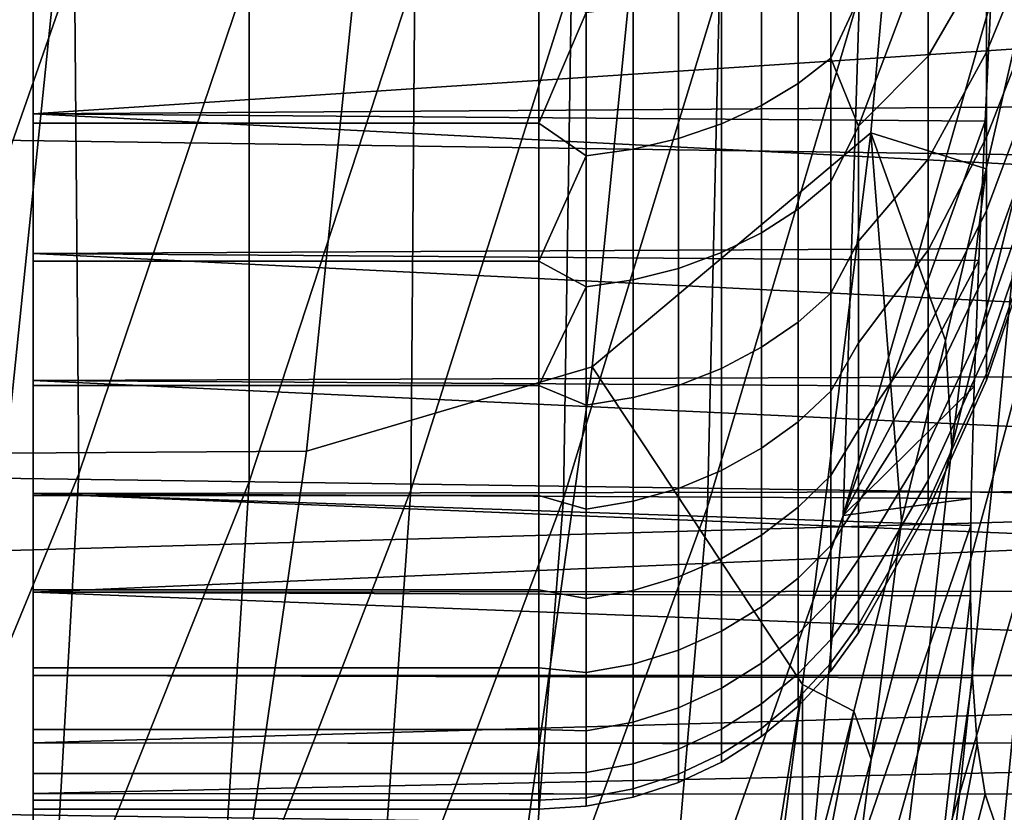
# Model space of a CAD drawing. Header units: metres. Extents: x -166 to 33, y -71 to 34.
# Tile 266 of 332: x 29.33 to 30.63, y -3.1 to -2.06. Entities that reach past the tile are written whole.
import ezdxf

# ---------------------------------------------------------------- set-up
doc = ezdxf.new("R2010")
doc.units = ezdxf.units.M
doc.layers.add('solid_12208131', color=7, linetype='CONTINUOUS')

msp = doc.modelspace()

# ---------------------------------------------------------------- linework, layer by layer
at = {"layer": 'solid_12208131'}
for points in [[(31.133202, -2.240872, 136.449997), (-0.094224, -1.793446, 136.449997), (-0.1715, -0.895804, 136.449997), (31.19112, -1.793244, 136.449997)], [(-0.119684, -2.701131, 136.199997), (31.341158, -1.805306, 136.199997), (31.418739, -0.902858, 136.199997), (-0.248465, -1.803227, 136.199997)], [(29.169907, -2.645459, 162.401703), (29.402304, -1.981091, 161.433289), (29.405586, -1.305546, 161.936615), (29.158617, -1.973199, 163.198822)], [(29.407936, -2.656101, 160.631775), (29.633526, -1.989067, 159.668182), (29.641972, -1.310819, 160.161911), (29.402304, -1.981091, 161.433289)], [(29.633587, -2.666861, 158.86235), (29.852625, -1.997134, 157.903687), (29.866009, -1.316152, 158.387772), (29.633526, -1.989067, 159.668182)], [(29.847208, -2.677749, 157.093643), (30.059944, -2.005301, 156.140015), (30.078047, -1.321549, 156.61441), (29.852625, -1.997134, 157.903687)], [(30.049141, -2.688776, 155.325836), (30.255827, -2.013576, 154.377365), (30.278433, -1.327017, 154.842056), (30.059944, -2.005301, 156.140015)], [(30.239744, -2.699951, 153.559128), (30.440634, -2.021964, 152.615906), (30.467529, -1.332559, 153.070847), (30.255827, -2.013576, 154.377365)], [(30.087076, -2.514437, 49.133167), (30.170589, -1.678781, 49.121826), (30.5208, -1.4717, 53.119671), (30.455946, -2.204703, 53.12804)], [(30.5208, -1.4717, 53.119671), (30.658285, -2.036712, 55.504734), (30.608393, -2.252475, 55.14616), (30.455946, -2.204703, 53.12804)], [(29.709143, -2.626146, 45.128918), (29.799341, -1.753442, 45.116024), (30.170589, -1.678781, 49.121826), (30.087076, -2.514437, 49.133167)], [(29.401522, -1.755137, 41.102161), (29.312027, -2.628839, 41.115639), (28.876747, -2.667912, 37.099495), (28.968021, -1.781198, 37.085026)], [(29.401522, -1.755137, 41.102161), (29.799341, -1.753442, 45.116024), (29.709143, -2.626146, 45.128918), (29.312027, -2.628839, 41.115639)], [(31.062485, -2.687047, 136.449997), (-0.036286, -2.241207, 136.449997), (-0.094224, -1.793446, 136.449997), (31.133202, -2.240872, 136.449997)], [(0.06018, -3.591479, 136.199997), (31.212185, -2.70363, 136.199997), (31.341158, -1.805306, 136.199997), (-0.119684, -2.701131, 136.199997)], [(30.608696, -1.828293, 146.697723), (30.608696, -1.97031, 146.859085), (30.531868, -2.103495, 146.751541), (30.531868, -1.951878, 146.579269)], [(30.608696, -1.97031, 150.040909), (30.608696, -1.828293, 150.202271), (30.531868, -1.951878, 150.320724), (30.531868, -2.103495, 150.148453)], [(30.608696, -2.098131, 147.031906), (30.608696, -1.97031, 146.859085), (30.669142, -1.832109, 146.970673), (30.669142, -1.950965, 147.131378)], [(30.608696, -1.97031, 150.040909), (30.608696, -2.098131, 149.868088), (30.669142, -1.950965, 149.768616), (30.669142, -1.832109, 149.929321)], [(30.657284, -2.242808, 55.74651), (30.740278, -1.899982, 56.388248), (30.706236, -2.326566, 56.459415), (30.617521, -2.659826, 55.828159)], [(30.402805, -1.927469, 146.259964), (30.402805, -2.106252, 146.43132), (30.359795, -2.139524, 146.399429), (30.359795, -1.957916, 146.225372)], [(30.402805, -2.106252, 150.468674), (30.402805, -1.927469, 150.64003), (30.359795, -1.957916, 150.674622), (30.359795, -2.139524, 150.500565)], [(30.402805, -1.927469, 146.259964), (30.43944, -2.027046, 146.422974), (30.402805, -2.106252, 146.43132)], [(30.402805, -2.106252, 150.468674), (30.43944, -2.027031, 150.477051), (30.402805, -1.927469, 150.64003)], [(30.402805, -2.106252, 146.43132), (30.43944, -2.027046, 146.422974), (30.531868, -1.951878, 146.579269), (30.43944, -2.196, 146.607346)], [(30.402805, -2.106252, 150.468674), (30.43944, -2.195986, 150.292664), (30.531868, -1.951878, 150.320724), (30.43944, -2.027031, 150.477051)], [(30.531868, -1.951878, 146.579269), (30.531868, -2.103495, 146.751541), (30.43944, -2.196, 146.607346)], [(30.531868, -2.103495, 150.148453), (30.531868, -1.951878, 150.320724), (30.43944, -2.195986, 150.292664)], [(30.608696, -2.210835, 147.214951), (30.608696, -2.098131, 147.031906), (30.669142, -1.950965, 147.131378), (30.669142, -2.055763, 147.301575)], [(30.608696, -2.098131, 149.868088), (30.608696, -2.210835, 149.685043), (30.669142, -2.055763, 149.598419), (30.669142, -1.950965, 149.768616)], [(30.359795, -1.957916, 146.225372), (30.359795, -2.139524, 146.399429), (30.311329, -2.168624, 146.371536), (30.311329, -1.984546, 146.195114)], [(30.359795, -2.139524, 150.500565), (30.359795, -1.957916, 150.674622), (30.311329, -1.984546, 150.70488), (30.311329, -2.168624, 150.528458)], [(29.34763, -1.992635, 146.075256), (29.34763, -2.179662, 146.175888), (29.34763, -1.978884, 145.999191)], [(31.035196, -2.068186, 146.074051), (31.037935, -2.054574, 146.062271), (29.34763, -1.978884, 145.999191), (29.34763, -2.179662, 146.175888)], [(29.34763, -1.992635, 150.824738), (29.34763, -1.978884, 150.900818), (29.34763, -2.179662, 150.724106)], [(30.606936, -2.189251, 150.714874), (29.34763, -2.179662, 150.724106), (29.34763, -1.978884, 150.900818), (30.614422, -2.031739, 150.857178)], [(30.608696, -1.97031, 146.859085), (30.608696, -2.098131, 147.031906), (30.531868, -2.239956, 146.93605), (30.531868, -2.103495, 146.751541)], [(30.608696, -2.098131, 149.868088), (30.608696, -1.97031, 150.040909), (30.531868, -2.103495, 150.148453), (30.531868, -2.239956, 149.963943)], [(29.137293, -3.314281, 161.694214), (29.407936, -2.656101, 160.631775), (29.402304, -1.981091, 161.433289), (29.169907, -2.645459, 162.401703)], [(30.016487, -1.992633, 150.824738), (29.34763, -1.992635, 150.824738), (29.34763, -2.192039, 150.642029), (30.016487, -2.192023, 150.642044)], [(29.34763, -1.992635, 146.075256), (29.34763, -2.192039, 146.25798), (29.34763, -2.179662, 146.175888)], [(29.34763, -2.192039, 150.642029), (29.34763, -1.992635, 150.824738), (29.34763, -2.179662, 150.724106)], [(30.016487, -1.992645, 146.075272), (30.016487, -2.192034, 146.257965), (29.34763, -2.192039, 146.25798), (29.34763, -1.992635, 146.075256)], [(29.370043, -3.327683, 159.920792), (29.633587, -2.666861, 158.86235), (29.633526, -1.989067, 159.668182), (29.407936, -2.656101, 160.631775)], [(30.079336, -2.045471, 150.774109), (30.016487, -1.992633, 150.824738), (30.016487, -2.192023, 150.642044)], [(30.079336, -2.045471, 146.1259), (30.016487, -2.192034, 146.257965), (30.016487, -1.992645, 146.075272)], [(30.311329, -1.984546, 146.195114), (30.311329, -2.168624, 146.371536), (30.258175, -2.19309, 146.348099), (30.258175, -2.006936, 146.169678)], [(30.311329, -2.168624, 150.528458), (30.311329, -1.984546, 150.70488), (30.258175, -2.006936, 150.730316), (30.258175, -2.19309, 150.55191)], [(30.419374, -2.711286, 151.793671), (30.614422, -2.031739, 150.857178), (30.616497, -1.988383, 150.893112), (30.440634, -2.021964, 152.615906)], [(29.5905, -3.341239, 158.147964), (29.847208, -2.677749, 157.093643), (29.852625, -1.997134, 157.903687), (29.633587, -2.666861, 158.86235)], [(29.799011, -3.354961, 156.3759), (30.049141, -2.688776, 155.325836), (30.059944, -2.005301, 156.140015), (29.847208, -2.677749, 157.093643)], [(29.995926, -3.368862, 154.604828), (30.239744, -2.699951, 153.559128), (30.255827, -2.013576, 154.377365), (30.049141, -2.688776, 155.325836)], [(30.258175, -2.006936, 146.169678), (30.258175, -2.19309, 146.348099), (30.20118, -2.212534, 146.329453), (30.20118, -2.024729, 146.14946)], [(30.258175, -2.19309, 150.55191), (30.258175, -2.006936, 150.730316), (30.20118, -2.024729, 150.750534), (30.20118, -2.212534, 150.570541)], [(30.20118, -2.024729, 146.14946), (30.20118, -2.212534, 146.329453), (30.141251, -2.226645, 146.315933), (30.141251, -2.037642, 146.134781)], [(30.20118, -2.212534, 150.570541), (30.20118, -2.024729, 150.750534), (30.141251, -2.037642, 150.765213), (30.141251, -2.226645, 150.584061)], [(30.181608, -3.382955, 152.834915), (30.419374, -2.711286, 151.793671), (30.440634, -2.021964, 152.615906), (30.239744, -2.699951, 153.559128)], [(30.419374, -2.711286, 151.793671), (30.606936, -2.189251, 150.714874), (30.614422, -2.031739, 150.857178)], [(30.141251, -2.037642, 146.134781), (30.141251, -2.226645, 146.315933), (30.079336, -2.235201, 146.307739), (30.079336, -2.045471, 146.1259)], [(30.141251, -2.226645, 150.584061), (30.141251, -2.037642, 150.765213), (30.079336, -2.045471, 150.774109), (30.079336, -2.235201, 150.59227)], [(30.608393, -2.252475, 55.14616), (30.658285, -2.036712, 55.504734), (30.657284, -2.242808, 55.74651), (30.563152, -2.620764, 55.105568)], [(30.079336, -2.045471, 146.1259), (30.079336, -2.235201, 146.307739), (30.016487, -2.192034, 146.257965)], [(30.079336, -2.235201, 150.59227), (30.079336, -2.045471, 150.774109), (30.016487, -2.192023, 150.642044)], [(30.608696, -2.307609, 147.406891), (30.608696, -2.210835, 147.214951), (30.669142, -2.055763, 147.301575), (30.669142, -2.14575, 147.480057)], [(30.608696, -2.210835, 149.685043), (30.608696, -2.307609, 149.493103), (30.669142, -2.14575, 149.419937), (30.669142, -2.055763, 149.598419)], [(31.014381, -2.168107, 146.164871), (31.035196, -2.068186, 146.074051), (29.34763, -2.179662, 146.175888)], [(30.402805, -2.106252, 146.43132), (30.402805, -2.269861, 146.617218), (30.359795, -2.305717, 146.588257), (30.359795, -2.139524, 146.399429)], [(30.402805, -2.269861, 150.282791), (30.402805, -2.106252, 150.468674), (30.359795, -2.139524, 150.500565), (30.359795, -2.305717, 150.311737)], [(30.402805, -2.106252, 146.43132), (30.43944, -2.196, 146.607346), (30.402805, -2.269861, 146.617218)], [(30.402805, -2.269861, 150.282791), (30.43944, -2.195986, 150.292664), (30.402805, -2.106252, 150.468674)], [(30.531868, -2.239956, 146.93605), (30.43944, -2.348241, 146.805756), (30.43944, -2.196, 146.607346), (30.531868, -2.103495, 146.751541)], [(30.531868, -2.239956, 149.963943), (30.531868, -2.103495, 150.148453), (30.43944, -2.195986, 150.292664), (30.43944, -2.348229, 150.094269)], [(30.608696, -2.098131, 147.031906), (30.608696, -2.210835, 147.214951), (30.531868, -2.360278, 147.13147), (30.531868, -2.239956, 146.93605)], [(30.608696, -2.210835, 149.685043), (30.608696, -2.098131, 149.868088), (30.531868, -2.239956, 149.963943), (30.531868, -2.360278, 149.768524)], [(30.359795, -2.139524, 146.399429), (30.359795, -2.305717, 146.588257), (30.311329, -2.337077, 146.562943), (30.311329, -2.168624, 146.371536)], [(30.359795, -2.305717, 150.311737), (30.359795, -2.139524, 150.500565), (30.311329, -2.168624, 150.528458), (30.311329, -2.337077, 150.337051)], [(30.608696, -2.387758, 147.606354), (30.608696, -2.307609, 147.406891), (30.669142, -2.14575, 147.480057), (30.669142, -2.220277, 147.665527)], [(30.608696, -2.307609, 149.493103), (30.608696, -2.387758, 149.293655), (30.669142, -2.220277, 149.234467), (30.669142, -2.14575, 149.419937)], [(30.993061, -2.264252, 146.260101), (31.014381, -2.168107, 146.164871), (29.34763, -2.179662, 146.175888)], [(30.311329, -2.168624, 146.371536), (30.311329, -2.337077, 146.562943), (30.258175, -2.363444, 146.541656), (30.258175, -2.19309, 146.348099)], [(30.311329, -2.337077, 150.337051), (30.311329, -2.168624, 150.528458), (30.258175, -2.19309, 150.55191), (30.258175, -2.363444, 150.358353)], [(29.34763, -2.192039, 146.25798), (29.34763, -2.364554, 146.368805), (29.34763, -2.179662, 146.175888)], [(30.97142, -2.356228, 146.359375), (30.993061, -2.264252, 146.260101), (29.34763, -2.179662, 146.175888), (29.34763, -2.364554, 146.368805)], [(29.34763, -2.192039, 150.642029), (29.34763, -2.179662, 150.724106), (29.34763, -2.364554, 150.531189)], [(30.598677, -2.373832, 150.520615), (29.34763, -2.364554, 150.531189), (29.34763, -2.179662, 150.724106), (30.606936, -2.189251, 150.714874)], [(30.016487, -2.192023, 150.642044), (29.34763, -2.192039, 150.642029), (29.34763, -2.374731, 150.442642), (30.016487, -2.37473, 150.442657)], [(30.016487, -2.192034, 146.257965), (30.016487, -2.374739, 146.457367), (29.34763, -2.374731, 146.457352), (29.34763, -2.192039, 146.25798)], [(29.34763, -2.192039, 146.25798), (29.34763, -2.374731, 146.457352), (29.34763, -2.364554, 146.368805)], [(29.34763, -2.374731, 150.442642), (29.34763, -2.192039, 150.642029), (29.34763, -2.364554, 150.531189)], [(30.079336, -2.235201, 150.59227), (30.016487, -2.192023, 150.642044), (30.016487, -2.37473, 150.442657)], [(30.079336, -2.235201, 146.307739), (30.016487, -2.374739, 146.457367), (30.016487, -2.192034, 146.257965)], [(30.258175, -2.19309, 146.348099), (30.258175, -2.363444, 146.541656), (30.20118, -2.384398, 146.524734), (30.20118, -2.212534, 146.329453)], [(30.258175, -2.363444, 150.358353), (30.258175, -2.19309, 150.55191), (30.20118, -2.212534, 150.570541), (30.20118, -2.384398, 150.375259)], [(30.402805, -2.417114, 150.083679), (30.43944, -2.348229, 150.094269), (30.43944, -2.195986, 150.292664), (30.402805, -2.269861, 150.282791)], [(30.402805, -2.417114, 146.816315), (30.402805, -2.269861, 146.617218), (30.43944, -2.196, 146.607346), (30.43944, -2.348241, 146.805756)], [(30.419374, -2.711286, 151.793671), (30.598677, -2.373832, 150.520615), (30.606936, -2.189251, 150.714874)], [(30.087076, -2.514437, 49.133167), (30.455946, -2.204703, 53.12804), (30.365477, -2.934958, 53.139713)], [(30.20118, -2.212534, 146.329453), (30.20118, -2.384398, 146.524734), (30.141251, -2.399606, 146.512451), (30.141251, -2.226645, 146.315933)], [(30.20118, -2.384398, 150.375259), (30.20118, -2.212534, 150.570541), (30.141251, -2.226645, 150.584061), (30.141251, -2.399606, 150.387543)], [(30.455946, -2.204703, 53.12804), (30.496418, -2.719057, 54.427139), (30.433506, -2.970197, 54.066959), (30.365477, -2.934958, 53.139713)], [(30.455946, -2.204703, 53.12804), (30.608393, -2.252475, 55.14616), (30.554577, -2.479847, 54.786961)], [(30.455946, -2.204703, 53.12804), (30.554577, -2.479847, 54.786961), (30.496418, -2.719057, 54.427139)], [(30.608696, -2.210835, 147.214951), (30.608696, -2.307609, 147.406891), (30.531868, -2.463594, 147.33638), (30.531868, -2.360278, 147.13147)], [(30.608696, -2.307609, 149.493103), (30.608696, -2.210835, 149.685043), (30.531868, -2.360278, 149.768524), (30.531868, -2.463594, 149.563614)], [(30.141251, -2.226645, 146.315933), (30.141251, -2.399606, 146.512451), (30.079336, -2.408825, 146.505005), (30.079336, -2.235201, 146.307739)], [(30.141251, -2.399606, 150.387543), (30.141251, -2.226645, 150.584061), (30.079336, -2.235201, 150.59227), (30.079336, -2.408825, 150.394989)], [(30.608696, -2.450702, 147.81189), (30.608696, -2.387758, 147.606354), (30.669142, -2.220277, 147.665527), (30.669142, -2.278806, 147.856644)], [(30.608696, -2.387758, 149.293655), (30.608696, -2.450702, 149.08812), (30.669142, -2.278806, 149.04335), (30.669142, -2.220277, 149.234467)], [(30.079336, -2.235201, 146.307739), (30.079336, -2.408825, 146.505005), (30.016487, -2.374739, 146.457367)], [(30.079336, -2.408825, 150.394989), (30.079336, -2.235201, 150.59227), (30.016487, -2.37473, 150.442657)], [(30.531868, -2.360278, 147.13147), (30.43944, -2.48261, 147.016678), (30.43944, -2.348241, 146.805756), (30.531868, -2.239956, 146.93605)], [(30.531868, -2.360278, 149.768524), (30.531868, -2.239956, 149.963943), (30.43944, -2.348229, 150.094269), (30.43944, -2.4826, 149.883347)], [(30.979031, -3.131101, 136.449997), (0.034456, -2.687503, 136.449997), (-0.036286, -2.241207, 136.449997), (31.062485, -2.687047, 136.449997)], [(30.563152, -2.620764, 55.105568), (30.657284, -2.242808, 55.74651), (30.617521, -2.659826, 55.828159), (30.517567, -3.027161, 55.198162)], [(30.554577, -2.479847, 54.786961), (30.608393, -2.252475, 55.14616), (30.563152, -2.620764, 55.105568)], [(30.402805, -2.269861, 146.617218), (30.402805, -2.417114, 146.816315), (30.359795, -2.455297, 146.790512), (30.359795, -2.305717, 146.588257)], [(30.402805, -2.417114, 150.083679), (30.402805, -2.269861, 150.282791), (30.359795, -2.305717, 150.311737), (30.359795, -2.455297, 150.109497)], [(30.608696, -2.495989, 148.022018), (30.608696, -2.450702, 147.81189), (30.669142, -2.278806, 147.856644), (30.669142, -2.320917, 148.052032)], [(30.608696, -2.450702, 149.08812), (30.608696, -2.495989, 148.877975), (30.669142, -2.320917, 148.847961), (30.669142, -2.278806, 149.04335)], [(30.359795, -2.305717, 146.588257), (30.359795, -2.455297, 146.790512), (30.311329, -2.488692, 146.767944), (30.311329, -2.337077, 146.562943)], [(30.359795, -2.455297, 150.109497), (30.359795, -2.305717, 150.311737), (30.311329, -2.337077, 150.337051), (30.311329, -2.488692, 150.132065)], [(30.608696, -2.307609, 147.406891), (30.608696, -2.387758, 147.606354), (30.531868, -2.54916, 147.549332), (30.531868, -2.463594, 147.33638)], [(30.608696, -2.387758, 149.293655), (30.608696, -2.307609, 149.493103), (30.531868, -2.463594, 149.563614), (30.531868, -2.54916, 149.350677)], [(30.617521, -2.659826, 55.828159), (30.706236, -2.326566, 56.459415), (30.667671, -2.756209, 56.532536), (30.573069, -3.080125, 55.912025)], [(30.608696, -2.523293, 148.235229), (30.608696, -2.495989, 148.022018), (30.669142, -2.320917, 148.052032), (30.669142, -2.346305, 148.250305)], [(30.608696, -2.495989, 148.877975), (30.608696, -2.523293, 148.664764), (30.669142, -2.346305, 148.649704), (30.669142, -2.320917, 148.847961)], [(30.311329, -2.337077, 146.562943), (30.311329, -2.488692, 146.767944), (30.258175, -2.516769, 146.748962), (30.258175, -2.363444, 146.541656)], [(30.311329, -2.488692, 150.132065), (30.311329, -2.337077, 150.337051), (30.258175, -2.363444, 150.358353), (30.258175, -2.516769, 150.151031)], [(30.949551, -2.44389, 146.46257), (30.97142, -2.356228, 146.359375), (29.34763, -2.364554, 146.368805)], [(30.402805, -2.546952, 149.872818), (30.43944, -2.4826, 149.883347), (30.43944, -2.348229, 150.094269), (30.402805, -2.417114, 150.083679)], [(30.402805, -2.546952, 147.027191), (30.402805, -2.417114, 146.816315), (30.43944, -2.348241, 146.805756), (30.43944, -2.48261, 147.016678)], [(30.608696, -2.532416, 148.449997), (30.608696, -2.523293, 148.235229), (30.669142, -2.346305, 148.250305), (30.669142, -2.354788, 148.449997)], [(30.608696, -2.523293, 148.664764), (30.608696, -2.532416, 148.449997), (30.669142, -2.354788, 148.449997), (30.669142, -2.346305, 148.649704)], [(29.34763, -2.374731, 146.457352), (29.34763, -2.532637, 146.576965), (29.34763, -2.364554, 146.368805)], [(30.927534, -2.527089, 146.569489), (30.949551, -2.44389, 146.46257), (29.34763, -2.364554, 146.368805), (29.34763, -2.532637, 146.576965)], [(29.34763, -2.374731, 150.442642), (29.34763, -2.364554, 150.531189), (29.34763, -2.532637, 150.323029)], [(30.592342, -2.540684, 150.312103), (29.34763, -2.532637, 150.323029), (29.34763, -2.364554, 150.531189), (30.598677, -2.373832, 150.520615)], [(30.258175, -2.363444, 146.541656), (30.258175, -2.516769, 146.748962), (30.20118, -2.539082, 146.733887), (30.20118, -2.384398, 146.524734)], [(30.258175, -2.516769, 150.151031), (30.258175, -2.363444, 150.358353), (30.20118, -2.384398, 150.375259), (30.20118, -2.539082, 150.166122)], [(30.531868, -2.463594, 147.33638), (30.43944, -2.598086, 147.238495), (30.43944, -2.48261, 147.016678), (30.531868, -2.360278, 147.13147)], [(30.531868, -2.463594, 149.563614), (30.531868, -2.360278, 149.768524), (30.43944, -2.4826, 149.883347), (30.43944, -2.598077, 149.661514)], [(30.016487, -2.37473, 150.442657), (29.34763, -2.374731, 150.442642), (29.34763, -2.539369, 150.228088), (30.016487, -2.539364, 150.228104)], [(29.34763, -2.374731, 146.457352), (29.34763, -2.539369, 146.671906), (29.34763, -2.532637, 146.576965)], [(29.34763, -2.539369, 150.228088), (29.34763, -2.374731, 150.442642), (29.34763, -2.532637, 150.323029)], [(30.016487, -2.374739, 146.457367), (30.016487, -2.539373, 146.671921), (29.34763, -2.539369, 146.671906), (29.34763, -2.374731, 146.457352)], [(30.079336, -2.408825, 150.394989), (30.016487, -2.37473, 150.442657), (30.016487, -2.539364, 150.228104)], [(30.079336, -2.408825, 146.505005), (30.016487, -2.539373, 146.671921), (30.016487, -2.374739, 146.457367)], [(30.419374, -2.711286, 151.793671), (30.592342, -2.540684, 150.312103), (30.598677, -2.373832, 150.520615)], [(30.20118, -2.384398, 146.524734), (30.20118, -2.539082, 146.733887), (30.141251, -2.555276, 146.722931), (30.141251, -2.399606, 146.512451)], [(30.20118, -2.539082, 150.166122), (30.20118, -2.384398, 150.375259), (30.141251, -2.399606, 150.387543), (30.141251, -2.555276, 150.177063)], [(30.608696, -2.387758, 147.606354), (30.608696, -2.450702, 147.81189), (30.531868, -2.61636, 147.768753), (30.531868, -2.54916, 147.549332)], [(30.608696, -2.450702, 149.08812), (30.608696, -2.387758, 149.293655), (30.531868, -2.54916, 149.350677), (30.531868, -2.61636, 149.131241)], [(30.079336, -2.408825, 146.505005), (30.079336, -2.565094, 146.716293), (30.016487, -2.539373, 146.671921)], [(30.079336, -2.565094, 150.183701), (30.079336, -2.408825, 150.394989), (30.016487, -2.539364, 150.228104)], [(30.141251, -2.399606, 146.512451), (30.141251, -2.555276, 146.722931), (30.079336, -2.565094, 146.716293), (30.079336, -2.408825, 146.505005)], [(30.141251, -2.555276, 150.177063), (30.141251, -2.399606, 150.387543), (30.079336, -2.408825, 150.394989), (30.079336, -2.565094, 150.183701)], [(30.402805, -2.417114, 146.816315), (30.402805, -2.546952, 147.027191), (30.359795, -2.587186, 147.004715), (30.359795, -2.455297, 146.790512)], [(30.402805, -2.546952, 149.872818), (30.402805, -2.417114, 150.083679), (30.359795, -2.455297, 150.109497), (30.359795, -2.587186, 149.895294)], [(30.359795, -2.455297, 146.790512), (30.359795, -2.587186, 147.004715), (30.311329, -2.622375, 146.985046), (30.311329, -2.488692, 146.767944)], [(30.359795, -2.587186, 149.895294), (30.359795, -2.455297, 150.109497), (30.311329, -2.488692, 150.132065), (30.311329, -2.622375, 149.914948)], [(30.608696, -2.450702, 147.81189), (30.608696, -2.495989, 148.022018), (30.531868, -2.664708, 147.993088), (30.531868, -2.61636, 147.768753)], [(30.608696, -2.495989, 148.877975), (30.608696, -2.450702, 149.08812), (30.531868, -2.61636, 149.131241), (30.531868, -2.664708, 148.906906)], [(30.531868, -2.54916, 147.549332), (30.43944, -2.693788, 147.469543), (30.43944, -2.598086, 147.238495), (30.531868, -2.463594, 147.33638)], [(30.531868, -2.54916, 149.350677), (30.531868, -2.463594, 149.563614), (30.43944, -2.598077, 149.661514), (30.43944, -2.693781, 149.430466)], [(30.667671, -2.756209, 56.532536), (30.752348, -2.465735, 57.152809), (30.715618, -2.906683, 57.21669), (30.625032, -3.189068, 56.606796)], [(30.402805, -2.65844, 149.651688), (30.43944, -2.598077, 149.661514), (30.43944, -2.4826, 149.883347), (30.402805, -2.546952, 149.872818)], [(30.402805, -2.65844, 147.248306), (30.402805, -2.546952, 147.027191), (30.43944, -2.48261, 147.016678), (30.43944, -2.598086, 147.238495)], [(30.496418, -2.719057, 54.427139), (30.554577, -2.479847, 54.786961), (30.563152, -2.620764, 55.105568), (30.456293, -3.033581, 54.467495)], [(30.311329, -2.488692, 146.767944), (30.311329, -2.622375, 146.985046), (30.258175, -2.65196, 146.968521), (30.258175, -2.516769, 146.748962)], [(30.311329, -2.622375, 149.914948), (30.311329, -2.488692, 150.132065), (30.258175, -2.516769, 150.151031), (30.258175, -2.65196, 149.931473)], [(30.608696, -2.495989, 148.022018), (30.608696, -2.523293, 148.235229), (30.531868, -2.693857, 148.220718), (30.531868, -2.664708, 147.993088)], [(30.608696, -2.523293, 148.664764), (30.608696, -2.495989, 148.877975), (30.531868, -2.664708, 148.906906), (30.531868, -2.693857, 148.679276)], [(29.583382, -3.494369, 45.146896), (29.709143, -2.626146, 45.128918), (30.087076, -2.514437, 49.133167), (29.970623, -3.346088, 49.148979)], [(30.087076, -2.514437, 49.133167), (30.365477, -2.934958, 53.139713), (30.249836, -3.660081, 53.154675), (29.970623, -3.346088, 49.148979)], [(30.258175, -2.516769, 146.748962), (30.258175, -2.65196, 146.968521), (30.20118, -2.675472, 146.955399), (30.20118, -2.539082, 146.733887)], [(30.258175, -2.65196, 149.931473), (30.258175, -2.516769, 150.151031), (30.20118, -2.539082, 150.166122), (30.20118, -2.675472, 149.944611)], [(30.608696, -2.523293, 148.235229), (30.608696, -2.532416, 148.449997), (30.531868, -2.703597, 148.449997), (30.531868, -2.693857, 148.220718)], [(30.531868, -2.693857, 148.679276), (30.531868, -2.703597, 148.449997), (30.608696, -2.532416, 148.449997), (30.608696, -2.523293, 148.664764)], [(30.905519, -2.605657, 146.679962), (30.927534, -2.527089, 146.569489), (29.34763, -2.532637, 146.576965)], [(29.34763, -2.539369, 146.671906), (29.34763, -2.682276, 146.79837), (29.34763, -2.532637, 146.576965)], [(30.883625, -2.679358, 146.79364), (30.905519, -2.605657, 146.679962), (29.34763, -2.532637, 146.576965), (29.34763, -2.682276, 146.79837)], [(29.34763, -2.539369, 150.228088), (29.34763, -2.532637, 150.323029), (29.34763, -2.682276, 150.101639)], [(30.588499, -2.688933, 150.090775), (29.34763, -2.682276, 150.101639), (29.34763, -2.532637, 150.323029), (30.592342, -2.540684, 150.312103)], [(30.016487, -2.539364, 150.228104), (29.34763, -2.539369, 150.228088), (29.34763, -2.684685, 149.999985), (30.016487, -2.684672, 150.000015)], [(29.34763, -2.539369, 146.671906), (29.34763, -2.684685, 146.900009), (29.34763, -2.682276, 146.79837)], [(29.34763, -2.684685, 149.999985), (29.34763, -2.539369, 150.228088), (29.34763, -2.682276, 150.101639)], [(30.016487, -2.539373, 146.671921), (30.016487, -2.68468, 146.900009), (29.34763, -2.684685, 146.900009), (29.34763, -2.539369, 146.671906)], [(30.079336, -2.702882, 149.959915), (30.079336, -2.565094, 150.183701), (30.016487, -2.539364, 150.228104), (30.016487, -2.684672, 150.000015)], [(30.079336, -2.702882, 146.940079), (30.016487, -2.68468, 146.900009), (30.016487, -2.539373, 146.671921), (30.079336, -2.565094, 146.716293)], [(30.20118, -2.539082, 146.733887), (30.20118, -2.675472, 146.955399), (30.141251, -2.692536, 146.945862), (30.141251, -2.555276, 146.722931)], [(30.20118, -2.675472, 149.944611), (30.20118, -2.539082, 150.166122), (30.141251, -2.555276, 150.177063), (30.141251, -2.692536, 149.954147)], [(30.402805, -2.546952, 147.027191), (30.402805, -2.65844, 147.248306), (30.359795, -2.700434, 147.229324), (30.359795, -2.587186, 147.004715)], [(30.402805, -2.65844, 149.651688), (30.402805, -2.546952, 149.872818), (30.359795, -2.587186, 149.895294), (30.359795, -2.700434, 149.67067)], [(30.419374, -2.711286, 151.793671), (30.588499, -2.688933, 150.090775), (30.592342, -2.540684, 150.312103)], [(30.531868, -2.61636, 147.768753), (30.43944, -2.76899, 147.708069), (30.43944, -2.693788, 147.469543), (30.531868, -2.54916, 147.549332)], [(30.531868, -2.61636, 149.131241), (30.531868, -2.54916, 149.350677), (30.43944, -2.693781, 149.430466), (30.43944, -2.768984, 149.191956)], [(30.141251, -2.555276, 146.722931), (30.141251, -2.692536, 146.945862), (30.079336, -2.702882, 146.940079), (30.079336, -2.565094, 146.716293)], [(30.141251, -2.692536, 149.954147), (30.141251, -2.555276, 150.177063), (30.079336, -2.565094, 150.183701), (30.079336, -2.702882, 149.959915)], [(30.359795, -2.587186, 147.004715), (30.359795, -2.700434, 147.229324), (30.311329, -2.737164, 147.212723), (30.311329, -2.622375, 146.985046)], [(30.359795, -2.700434, 149.67067), (30.359795, -2.587186, 149.895294), (30.311329, -2.622375, 149.914948), (30.311329, -2.737164, 149.687271)], [(30.402805, -2.750774, 149.421906), (30.43944, -2.693781, 149.430466), (30.43944, -2.598077, 149.661514), (30.402805, -2.65844, 149.651688)], [(30.402805, -2.750774, 147.478088), (30.402805, -2.65844, 147.248306), (30.43944, -2.598086, 147.238495), (30.43944, -2.693788, 147.469543)], [(30.531868, -2.664708, 147.993088), (30.43944, -2.823117, 147.952225), (30.43944, -2.76899, 147.708069), (30.531868, -2.61636, 147.768753)], [(30.531868, -2.664708, 148.906906), (30.531868, -2.61636, 149.131241), (30.43944, -2.768984, 149.191956), (30.43944, -2.823114, 148.9478)], [(29.312027, -2.628839, 41.115639), (29.709143, -2.626146, 45.128918), (29.583382, -3.494369, 45.146896), (29.187241, -3.498125, 41.13443)], [(30.311329, -2.622375, 146.985046), (30.311329, -2.737164, 147.212723), (30.258175, -2.768044, 147.198761), (30.258175, -2.65196, 146.968521)], [(30.311329, -2.737164, 149.687271), (30.311329, -2.622375, 149.914948), (30.258175, -2.65196, 149.931473), (30.258175, -2.768044, 149.701233)], [(30.456293, -3.033581, 54.467495), (30.563152, -2.620764, 55.105568), (30.517567, -3.027161, 55.198162), (30.404896, -3.428222, 54.571449)], [(29.137293, -3.314281, 161.694214), (29.370043, -3.327683, 159.920792), (29.407936, -2.656101, 160.631775)], [(30.258175, -2.65196, 146.968521), (30.258175, -2.768044, 147.198761), (30.20118, -2.792585, 147.187668), (30.20118, -2.675472, 146.955399)], [(30.258175, -2.768044, 149.701233), (30.258175, -2.65196, 149.931473), (30.20118, -2.675472, 149.944611), (30.20118, -2.792585, 149.712326)], [(29.370043, -3.327683, 159.920792), (29.5905, -3.341239, 158.147964), (29.633587, -2.666861, 158.86235)], [(30.402805, -2.65844, 147.248306), (30.402805, -2.750774, 147.478088), (30.359795, -2.794226, 147.462738), (30.359795, -2.700434, 147.229324)], [(30.402805, -2.750774, 149.421906), (30.402805, -2.65844, 149.651688), (30.359795, -2.700434, 149.67067), (30.359795, -2.794226, 149.437256)], [(30.531868, -2.693857, 148.220718), (30.43944, -2.855759, 148.200165), (30.43944, -2.823117, 147.952225), (30.531868, -2.664708, 147.993088)], [(30.531868, -2.693857, 148.679276), (30.531868, -2.664708, 148.906906), (30.43944, -2.823114, 148.9478), (30.43944, -2.855758, 148.699844)], [(30.517567, -3.027161, 55.198162), (30.617521, -2.659826, 55.828159), (30.573069, -3.080125, 55.912025), (30.467173, -3.437056, 55.293251)], [(30.863323, -2.743798, 146.902725), (30.883625, -2.679358, 146.79364), (29.34763, -2.682276, 146.79837)], [(29.34763, -2.684685, 146.900009), (29.34763, -2.809548, 147.139877), (29.34763, -2.81273, 147.031891), (29.34763, -2.682276, 146.79837)], [(30.861958, -2.748007, 146.910202), (30.863323, -2.743798, 146.902725), (29.34763, -2.682276, 146.79837), (29.34763, -2.81273, 147.031891)], [(29.34763, -2.684685, 149.999985), (29.34763, -2.682276, 150.101639), (29.34763, -2.81273, 149.868118)], [(30.587643, -2.817567, 149.858475), (29.34763, -2.81273, 149.868118), (29.34763, -2.682276, 150.101639), (30.587961, -2.724694, 150.03067)], [(30.588499, -2.688933, 150.090775), (30.587961, -2.724694, 150.03067), (29.34763, -2.682276, 150.101639)], [(29.5905, -3.341239, 158.147964), (29.799011, -3.354961, 156.3759), (29.847208, -2.677749, 157.093643)], [(30.20118, -2.675472, 146.955399), (30.20118, -2.792585, 147.187668), (30.141251, -2.810396, 147.179626), (30.141251, -2.692536, 146.945862)], [(30.20118, -2.792585, 149.712326), (30.20118, -2.675472, 149.944611), (30.141251, -2.692536, 149.954147), (30.141251, -2.810396, 149.720383)], [(30.883003, -3.572325, 136.449997), (0.117929, -3.131644, 136.449997), (0.034456, -2.687503, 136.449997), (30.979031, -3.131101, 136.449997)], [(30.016487, -2.684672, 150.000015), (29.34763, -2.684685, 149.999985), (29.34763, -2.809548, 149.760132), (30.016487, -2.809549, 149.760132)], [(30.016487, -2.68468, 146.900009), (30.016487, -2.809555, 147.139877), (29.34763, -2.809548, 147.139877), (29.34763, -2.684685, 146.900009)], [(29.34763, -2.809548, 149.760132), (29.34763, -2.684685, 149.999985), (29.34763, -2.81273, 149.868118)], [(29.799011, -3.354961, 156.3759), (29.995926, -3.368862, 154.604828), (30.049141, -2.688776, 155.325836)], [(30.079336, -2.821195, 149.725266), (30.079336, -2.702882, 149.959915), (30.016487, -2.684672, 150.000015), (30.016487, -2.809549, 149.760132)], [(30.079336, -2.821195, 147.174744), (30.016487, -2.809555, 147.139877), (30.016487, -2.68468, 146.900009), (30.079336, -2.702882, 146.940079)], [(30.141251, -2.692536, 146.945862), (30.141251, -2.810396, 147.179626), (30.079336, -2.821195, 147.174744), (30.079336, -2.702882, 146.940079)], [(30.141251, -2.810396, 149.720383), (30.141251, -2.692536, 149.954147), (30.079336, -2.702882, 149.959915), (30.079336, -2.821195, 149.725266)], [(30.356415, -3.397254, 151.066299), (30.587961, -2.724694, 150.03067), (30.588499, -2.688933, 150.090775), (30.419374, -2.711286, 151.793671)], [(30.402805, -2.823288, 149.18512), (30.43944, -2.768984, 149.191956), (30.43944, -2.693781, 149.430466), (30.402805, -2.750774, 149.421906)], [(30.402805, -2.823288, 147.714874), (30.402805, -2.750774, 147.478088), (30.43944, -2.693788, 147.469543), (30.43944, -2.76899, 147.708069)], [(30.531868, -2.693857, 148.220718), (30.531868, -2.703597, 148.449997), (30.43944, -2.866667, 148.449997), (30.43944, -2.855759, 148.200165)], [(30.43944, -2.855758, 148.699844), (30.43944, -2.866667, 148.449997), (30.531868, -2.703597, 148.449997), (30.531868, -2.693857, 148.679276)], [(0.290573, -4.470582, 136.199997), (31.03216, -3.594096, 136.199997), (31.212185, -2.70363, 136.199997), (0.06018, -3.591479, 136.199997)], [(29.995926, -3.368862, 154.604828), (30.181608, -3.382955, 152.834915), (30.239744, -2.699951, 153.559128)], [(30.359795, -2.700434, 147.229324), (30.359795, -2.794226, 147.462738), (30.311329, -2.832232, 147.44931), (30.311329, -2.737164, 147.212723)], [(30.359795, -2.794226, 149.437256), (30.359795, -2.700434, 149.67067), (30.311329, -2.737164, 149.687271), (30.311329, -2.832232, 149.450684)], [(30.181608, -3.382955, 152.834915), (30.356415, -3.397254, 151.066299), (30.419374, -2.711286, 151.793671)], [(30.433506, -2.970197, 54.066959), (30.496418, -2.719057, 54.427139), (30.456293, -3.033581, 54.467495)], [(30.356415, -3.397254, 151.066299), (30.520712, -3.41177, 149.299164), (30.587643, -2.817567, 149.858475), (30.587961, -2.724694, 150.03067)], [(30.84062, -2.811584, 147.029617), (30.861958, -2.748007, 146.910202), (29.34763, -2.81273, 147.031891)], [(30.311329, -2.737164, 147.212723), (30.311329, -2.832232, 147.44931), (30.258175, -2.864185, 147.438019), (30.258175, -2.768044, 147.198761)], [(30.311329, -2.832232, 149.450684), (30.311329, -2.737164, 149.687271), (30.258175, -2.768044, 149.701233), (30.258175, -2.864185, 149.461975)], [(30.402805, -2.750774, 147.478088), (30.402805, -2.823288, 147.714874), (30.359795, -2.867886, 147.703262), (30.359795, -2.794226, 147.462738)], [(30.402805, -2.823288, 149.18512), (30.402805, -2.750774, 149.421906), (30.359795, -2.794226, 149.437256), (30.359795, -2.867886, 149.196747)], [(30.573069, -3.080125, 55.912025), (30.667671, -2.756209, 56.532536), (30.625032, -3.189068, 56.606796), (30.524391, -3.503909, 55.997211)], [(30.258175, -2.768044, 147.198761), (30.258175, -2.864185, 147.438019), (30.20118, -2.889578, 147.429047), (30.20118, -2.792585, 147.187668)], [(30.258175, -2.864185, 149.461975), (30.258175, -2.768044, 149.701233), (30.20118, -2.792585, 149.712326), (30.20118, -2.889578, 149.470947)], [(30.402805, -2.87546, 148.943054), (30.43944, -2.823114, 148.9478), (30.43944, -2.768984, 149.191956), (30.402805, -2.823288, 149.18512)], [(30.402805, -2.87546, 147.956955), (30.402805, -2.823288, 147.714874), (30.43944, -2.76899, 147.708069), (30.43944, -2.823117, 147.952225)], [(30.20118, -2.792585, 147.187668), (30.20118, -2.889578, 147.429047), (30.141251, -2.908008, 147.422531), (30.141251, -2.810396, 147.179626)], [(30.20118, -2.889578, 149.470947), (30.20118, -2.792585, 149.712326), (30.141251, -2.810396, 149.720383), (30.141251, -2.908008, 149.477463)], [(30.359795, -2.794226, 147.462738), (30.359795, -2.867886, 147.703262), (30.311329, -2.906893, 147.6931), (30.311329, -2.832232, 147.44931)], [(30.359795, -2.867886, 149.196747), (30.359795, -2.794226, 149.437256), (30.311329, -2.832232, 149.450684), (30.311329, -2.906893, 149.206894)], [(29.34763, -2.809548, 147.139877), (29.34763, -2.913047, 147.38974), (29.34763, -2.922846, 147.275482), (29.34763, -2.81273, 147.031891)], [(29.34763, -2.809548, 149.760132), (29.34763, -2.81273, 149.868118), (29.34763, -2.922846, 149.624512), (29.34763, -2.913047, 149.510254)], [(30.016487, -2.809555, 147.139877), (30.016487, -2.913048, 147.38974), (29.34763, -2.913047, 147.38974), (29.34763, -2.809548, 147.139877)], [(30.016487, -2.809549, 149.760132), (29.34763, -2.809548, 149.760132), (29.34763, -2.913047, 149.510254), (30.016487, -2.913043, 149.510269)], [(30.819714, -2.869936, 147.15155), (30.84062, -2.811584, 147.029617), (29.34763, -2.81273, 147.031891)], [(30.79933, -2.922943, 147.275726), (30.819714, -2.869936, 147.15155), (29.34763, -2.81273, 147.031891), (29.34763, -2.922846, 147.275482)], [(30.590235, -2.926055, 149.616486), (29.34763, -2.922846, 149.624512), (29.34763, -2.81273, 149.868118), (30.587643, -2.817567, 149.858475)], [(30.079336, -2.919181, 149.481415), (30.079336, -2.821195, 149.725266), (30.016487, -2.809549, 149.760132), (30.016487, -2.913043, 149.510269)], [(30.079336, -2.919181, 147.418594), (30.016487, -2.913048, 147.38974), (30.016487, -2.809555, 147.139877), (30.079336, -2.821195, 147.174744)], [(30.141251, -2.810396, 147.179626), (30.141251, -2.908008, 147.422531), (30.079336, -2.919181, 147.418594), (30.079336, -2.821195, 147.174744)], [(30.141251, -2.908008, 149.477463), (30.141251, -2.810396, 149.720383), (30.079336, -2.821195, 149.725266), (30.079336, -2.919181, 149.481415)], [(30.402805, -2.823288, 147.714874), (30.402805, -2.87546, 147.956955), (30.359795, -2.920882, 147.949158), (30.359795, -2.867886, 147.703262)], [(30.402805, -2.87546, 148.943054), (30.402805, -2.823288, 149.18512), (30.359795, -2.867886, 149.196747), (30.359795, -2.920882, 148.950836)], [(30.402805, -2.906914, 148.697418), (30.43944, -2.855758, 148.699844), (30.43944, -2.823114, 148.9478), (30.402805, -2.87546, 148.943054)], [(30.402805, -2.906914, 148.202591), (30.402805, -2.87546, 147.956955), (30.43944, -2.823117, 147.952225), (30.43944, -2.855759, 148.200165)], [(30.520712, -3.41177, 149.299164), (30.590235, -2.926055, 149.616486), (30.587643, -2.817567, 149.858475)], [(30.311329, -2.832232, 147.44931), (30.311329, -2.906893, 147.6931), (30.258175, -2.939688, 147.68457), (30.258175, -2.864185, 147.438019)], [(30.311329, -2.906893, 149.206894), (30.311329, -2.832232, 149.450684), (30.258175, -2.864185, 149.461975), (30.258175, -2.939688, 149.215439)], [(30.258175, -2.864185, 147.438019), (30.258175, -2.939688, 147.68457), (30.20118, -2.965751, 147.67778), (30.20118, -2.889578, 147.429047)], [(30.258175, -2.939688, 149.215439), (30.258175, -2.864185, 149.461975), (30.20118, -2.889578, 149.470947), (30.20118, -2.965751, 149.222229)], [(30.402805, -2.906914, 148.697418), (30.402805, -2.917424, 148.449997), (30.43944, -2.866667, 148.449997), (30.43944, -2.855758, 148.699844)], [(30.402805, -2.917424, 148.449997), (30.402805, -2.906914, 148.202591), (30.43944, -2.855759, 148.200165), (30.43944, -2.866667, 148.449997)], [(30.359795, -2.867886, 147.703262), (30.359795, -2.920882, 147.949158), (30.311329, -2.96061, 147.942352), (30.311329, -2.906893, 147.6931)], [(30.359795, -2.920882, 148.950836), (30.359795, -2.867886, 149.196747), (30.311329, -2.906893, 149.206894), (30.311329, -2.96061, 148.957642)], [(30.402805, -2.87546, 147.956955), (30.402805, -2.906914, 148.202591), (30.359795, -2.952834, 148.198669), (30.359795, -2.920882, 147.949158)], [(30.402805, -2.906914, 148.697418), (30.402805, -2.87546, 148.943054), (30.359795, -2.920882, 148.950836), (30.359795, -2.952834, 148.701324)], [(30.20118, -2.889578, 147.429047), (30.20118, -2.965751, 147.67778), (30.141251, -2.984667, 147.672852), (30.141251, -2.908008, 147.422531)], [(30.20118, -2.965751, 149.222229), (30.20118, -2.889578, 149.470947), (30.141251, -2.908008, 149.477463), (30.141251, -2.984667, 149.227142)], [(30.016487, -2.913043, 149.510269), (29.34763, -2.913047, 149.510254), (29.34763, -2.994372, 149.252335), (30.016487, -2.994367, 149.25235)], [(29.34763, -2.913047, 147.38974), (29.34763, -2.994372, 147.647675), (29.34763, -3.011928, 147.527618), (29.34763, -2.922846, 147.275482)], [(29.34763, -2.913047, 149.510254), (29.34763, -2.922846, 149.624512), (29.34763, -3.011928, 149.372375), (29.34763, -2.994372, 149.252335)], [(30.016487, -2.913048, 147.38974), (30.016487, -2.99437, 147.647659), (29.34763, -2.994372, 147.647675), (29.34763, -2.913047, 147.38974)], [(30.079336, -2.996134, 149.230133), (30.079336, -2.919181, 149.481415), (30.016487, -2.913043, 149.510269), (30.016487, -2.994367, 149.25235)], [(30.079336, -2.996134, 147.669861), (30.016487, -2.99437, 147.647659), (30.016487, -2.913048, 147.38974), (30.079336, -2.919181, 147.418594)], [(30.141251, -2.908008, 147.422531), (30.141251, -2.984667, 147.672852), (30.079336, -2.996134, 147.669861), (30.079336, -2.919181, 147.418594)], [(30.141251, -2.984667, 149.227142), (30.141251, -2.908008, 149.477463), (30.079336, -2.919181, 149.481415), (30.079336, -2.996134, 149.230133)], [(30.311329, -2.906893, 147.6931), (30.311329, -2.96061, 147.942352), (30.258175, -2.994012, 147.93663), (30.258175, -2.939688, 147.68457)], [(30.311329, -2.96061, 148.957642), (30.311329, -2.906893, 149.206894), (30.258175, -2.939688, 149.215439), (30.258175, -2.994012, 148.963379)], [(30.402805, -2.906914, 148.202591), (30.402805, -2.917424, 148.449997), (30.359795, -2.96351, 148.449997), (30.359795, -2.952834, 148.198669)], [(30.359795, -2.952834, 148.701324), (30.359795, -2.96351, 148.449997), (30.402805, -2.917424, 148.449997), (30.402805, -2.906914, 148.697418)], [(30.625032, -3.189068, 56.606796), (30.715618, -2.906683, 57.21669), (30.67539, -3.350712, 57.280766), (30.57873, -3.625327, 56.681316)], [(30.779596, -2.970474, 147.401764), (30.79933, -2.922943, 147.275726), (29.34763, -2.922846, 147.275482), (29.34763, -3.011928, 147.527618)], [(30.596645, -3.013642, 149.36676), (29.34763, -3.011928, 149.372375), (29.34763, -2.922846, 149.624512), (30.590235, -2.926055, 149.616486)], [(30.359795, -2.920882, 147.949158), (30.359795, -2.952834, 148.198669), (30.311329, -2.992996, 148.195251), (30.311329, -2.96061, 147.942352)], [(30.359795, -2.952834, 148.701324), (30.359795, -2.920882, 148.950836), (30.311329, -2.96061, 148.957642), (30.311329, -2.992996, 148.704742)], [(30.520712, -3.41177, 149.299164), (30.596645, -3.013642, 149.36676), (30.590235, -2.926055, 149.616486)], [(30.258175, -2.939688, 147.68457), (30.258175, -2.994012, 147.93663), (30.20118, -3.020556, 147.932068), (30.20118, -2.965751, 147.67778)], [(30.258175, -2.994012, 148.963379), (30.258175, -2.939688, 149.215439), (30.20118, -2.965751, 149.222229), (30.20118, -3.020556, 148.967926)], [(30.365477, -2.934958, 53.139713), (30.291586, -3.508694, 53.346336), (30.249836, -3.660081, 53.154675)], [(30.365477, -2.934958, 53.139713), (30.365356, -3.233528, 53.706539), (30.291586, -3.508694, 53.346336)], [(30.365477, -2.934958, 53.139713), (30.433506, -2.970197, 54.066959), (30.365356, -3.233528, 53.706539)], [(30.359795, -2.952834, 148.198669), (30.359795, -2.96351, 148.449997), (30.311329, -3.003817, 148.449997), (30.311329, -2.992996, 148.195251)], [(30.311329, -2.992996, 148.704742), (30.311329, -3.003817, 148.449997), (30.359795, -2.96351, 148.449997), (30.359795, -2.952834, 148.701324)], [(30.20118, -2.965751, 147.67778), (30.20118, -3.020556, 147.932068), (30.141251, -3.039821, 147.928772), (30.141251, -2.984667, 147.672852)], [(30.20118, -3.020556, 148.967926), (30.20118, -2.965751, 149.222229), (30.141251, -2.984667, 149.227142), (30.141251, -3.039821, 148.971237)], [(30.311329, -2.96061, 147.942352), (30.311329, -2.992996, 148.195251), (30.258175, -3.026763, 148.192383), (30.258175, -2.994012, 147.93663)], [(30.311329, -2.992996, 148.704742), (30.311329, -2.96061, 148.957642), (30.258175, -2.994012, 148.963379), (30.258175, -3.026763, 148.707611)], [(30.760571, -3.012528, 147.529587), (30.779596, -2.970474, 147.401764), (29.34763, -3.011928, 147.527618)], [(30.433506, -2.970197, 54.066959), (30.456293, -3.033581, 54.467495), (30.335115, -3.480989, 53.83437)], [(30.365356, -3.233528, 53.706539), (30.433506, -2.970197, 54.066959), (30.335115, -3.480989, 53.83437)], [(30.016487, -3.052903, 148.988312), (30.016487, -2.994367, 149.25235), (29.34763, -2.994372, 149.252335), (29.34763, -3.052901, 148.988327)], [(30.016487, -2.99437, 147.647659), (30.016487, -3.052904, 147.911697), (29.34763, -3.052901, 147.911682), (29.34763, -2.994372, 147.647675)], [(29.34763, -2.994372, 147.647675), (29.34763, -3.052901, 147.911682), (29.34763, -3.079311, 147.786407), (29.34763, -3.011928, 147.527618)], [(29.34763, -2.994372, 149.252335), (29.34763, -3.011928, 149.372375), (29.34763, -3.079311, 149.113586), (29.34763, -3.052901, 148.988327)], [(30.079336, -3.051501, 148.973236), (30.079336, -2.996134, 149.230133), (30.016487, -2.994367, 149.25235), (30.016487, -3.052903, 148.988312)], [(30.079336, -3.051501, 147.926773), (30.016487, -3.052904, 147.911697), (30.016487, -2.99437, 147.647659), (30.079336, -2.996134, 147.669861)], [(30.141251, -2.984667, 147.672852), (30.141251, -3.039821, 147.928772), (30.079336, -3.051501, 147.926773), (30.079336, -2.996134, 147.669861)], [(30.141251, -3.039821, 148.971237), (30.141251, -2.984667, 149.227142), (30.079336, -2.996134, 149.230133), (30.079336, -3.051501, 148.973236)], [(30.258175, -2.994012, 147.93663), (30.258175, -3.026763, 148.192383), (30.20118, -3.053597, 148.190094), (30.20118, -3.020556, 147.932068)], [(30.258175, -3.026763, 148.707611), (30.258175, -2.994012, 148.963379), (30.20118, -3.020556, 148.967926), (30.20118, -3.053597, 148.7099)], [(30.311329, -2.992996, 148.195251), (30.311329, -3.003817, 148.449997), (30.258175, -3.037706, 148.449997), (30.258175, -3.026763, 148.192383)], [(30.258175, -3.026763, 148.707611), (30.258175, -3.037706, 148.449997), (30.311329, -3.003817, 148.449997), (30.311329, -2.992996, 148.704742)], [(30.742302, -3.049063, 147.658981), (30.760571, -3.012528, 147.529587), (29.34763, -3.011928, 147.527618), (29.34763, -3.079311, 147.786407)], [(30.60717, -3.079984, 149.110458), (29.34763, -3.079311, 149.113586), (29.34763, -3.011928, 149.372375), (30.596645, -3.013642, 149.36676)], [(30.20118, -3.020556, 147.932068), (30.20118, -3.053597, 148.190094), (30.141251, -3.073073, 148.188446), (30.141251, -3.039821, 147.928772)], [(30.20118, -3.053597, 148.7099), (30.20118, -3.020556, 148.967926), (30.141251, -3.039821, 148.971237), (30.141251, -3.073073, 148.711563)], [(30.520712, -3.41177, 149.299164), (30.60717, -3.079984, 149.110458), (30.596645, -3.013642, 149.36676)], [(30.258175, -3.026763, 148.192383), (30.258175, -3.037706, 148.449997), (30.20118, -3.064638, 148.449997), (30.20118, -3.053597, 148.190094)], [(30.20118, -3.053597, 148.7099), (30.20118, -3.064638, 148.449997), (30.258175, -3.037706, 148.449997), (30.258175, -3.026763, 148.707611)], [(30.335115, -3.480989, 53.83437), (30.456293, -3.033581, 54.467495), (30.404896, -3.428222, 54.571449), (30.278025, -3.862657, 53.950039)], [(30.404896, -3.428222, 54.571449), (30.517567, -3.027161, 55.198162), (30.467173, -3.437056, 55.293251), (30.348627, -3.826575, 54.678173)], [(30.141251, -3.039821, 147.928772), (30.141251, -3.073073, 148.188446), (30.079336, -3.084881, 148.187439), (30.079336, -3.051501, 147.926773)], [(30.141251, -3.073073, 148.711563), (30.141251, -3.039821, 148.971237), (30.079336, -3.051501, 148.973236), (30.079336, -3.084881, 148.712555)], [(30.724899, -3.079987, 147.789566), (30.742302, -3.049063, 147.658981), (29.34763, -3.079311, 147.786407)], [(29.34763, -3.052901, 147.911682), (29.34763, -3.088203, 148.179825), (29.34763, -3.079311, 147.786407)], [(29.34763, -3.052901, 148.988327), (29.34763, -3.079311, 149.113586), (29.34763, -3.124476, 148.850159), (29.34763, -3.088203, 148.720169)], [(30.016487, -3.052904, 147.911697), (30.016487, -3.088204, 148.179825), (29.34763, -3.088203, 148.179825), (29.34763, -3.052901, 147.911682)], [(30.016487, -3.088203, 148.720184), (30.016487, -3.052903, 148.988312), (29.34763, -3.052901, 148.988327), (29.34763, -3.088203, 148.720169)], [(30.079336, -3.084881, 148.187439), (30.016487, -3.088204, 148.179825), (30.016487, -3.052904, 147.911697), (30.079336, -3.051501, 147.926773)], [(30.079336, -3.084881, 148.712555), (30.079336, -3.051501, 148.973236), (30.016487, -3.052903, 148.988312), (30.016487, -3.088203, 148.720184)], [(30.20118, -3.053597, 148.190094), (30.20118, -3.064638, 148.449997), (30.141251, -3.084184, 148.449997), (30.141251, -3.073073, 148.188446)], [(30.141251, -3.073073, 148.711563), (30.141251, -3.084184, 148.449997), (30.20118, -3.064638, 148.449997), (30.20118, -3.053597, 148.7099)], [(30.141251, -3.073073, 148.188446), (30.141251, -3.084184, 148.449997), (30.079336, -3.096034, 148.449997), (30.079336, -3.084881, 148.187439)], [(30.079336, -3.084881, 148.712555), (30.079336, -3.096034, 148.449997), (30.141251, -3.084184, 148.449997), (30.141251, -3.073073, 148.711563)], [(29.34763, -3.1, 148.449997), (29.34763, -3.124476, 148.850159), (29.34763, -3.124476, 148.049835), (29.34763, -3.079311, 147.786407)], [(30.692911, -3.124916, 148.053268), (30.724899, -3.079987, 147.789566), (29.34763, -3.079311, 147.786407), (29.34763, -3.124476, 148.049835)], [(29.34763, -3.088203, 148.179825), (29.34763, -3.1, 148.449997), (29.34763, -3.079311, 147.786407)], [(30.622, -3.124565, 148.849487), (29.34763, -3.124476, 148.850159), (29.34763, -3.079311, 149.113586), (30.60717, -3.079984, 149.110458)], [(30.079336, -3.084881, 148.187439), (30.079336, -3.096034, 148.449997), (30.016487, -3.1, 148.449997), (30.016487, -3.088204, 148.179825)], [(30.079336, -3.096034, 148.449997), (30.079336, -3.084881, 148.712555), (30.016487, -3.088203, 148.720184), (30.016487, -3.1, 148.449997)], [(30.467173, -3.437056, 55.293251), (30.573069, -3.080125, 55.912025), (30.524391, -3.503909, 55.997211), (30.412457, -3.850704, 55.389832)], [(30.520712, -3.41177, 149.299164), (30.67486, -3.426518, 147.533661), (30.622, -3.124565, 148.849487), (30.60717, -3.079984, 149.110458)], [(29.34763, -3.088203, 148.720169), (29.34763, -3.124476, 148.850159), (29.34763, -3.1, 148.449997)], [(30.016487, -3.088204, 148.179825), (30.016487, -3.1, 148.449997), (29.34763, -3.1, 148.449997), (29.34763, -3.088203, 148.179825)], [(30.016487, -3.1, 148.449997), (30.016487, -3.088203, 148.720184), (29.34763, -3.088203, 148.720169), (29.34763, -3.1, 148.449997)]]:
    msp.add_3dface(points, dxfattribs=at)

doc.saveas('drawing.dxf')
